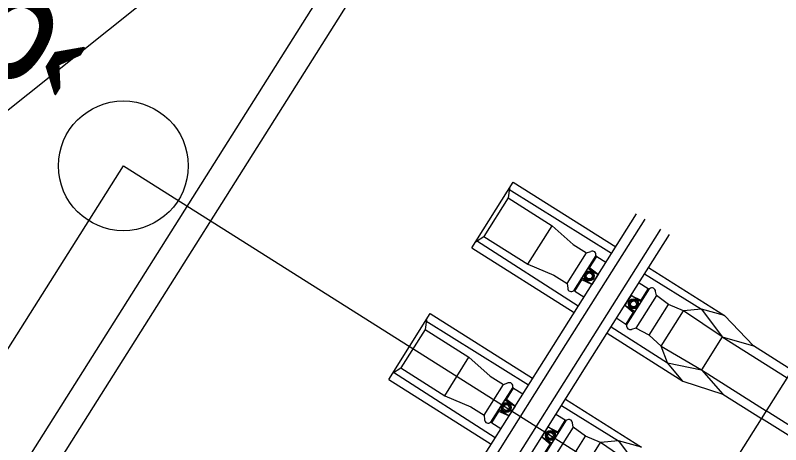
# Model space of a CAD drawing. Extents: x -746176 to -739709, y -1128407 to -1124482.
# Drawn here: x -743173.213 to -743170.262, y -1127091.92 to -1127090.265 of the extents above; entities that cross this region are included whole.
import ezdxf

# ---------------------------------------------------------------- set-up
doc = ezdxf.new("R2010")
doc.units = 0
for name, color, linetype in [('Vrstva 18', 7, 'Continuous'), ('Vrstva 36', 7, 'Continuous'), ('Vrstva 37', 7, 'Continuous'), ('Vrstva 38', 7, 'Continuous'), ('Vrstva 41', 7, 'Continuous')]:
    doc.layers.add(name, color=color, linetype=linetype)

msp = doc.modelspace()

# ---------------------------------------------------------------- linework, layer by layer
at = {"layer": 'Vrstva 18'}
msp.add_lwpolyline([(-743072.4868, -1126932.7514), (-743098.6471, -1126974.1456), (-743125.9402, -1127017.3839), (-743152.604, -1127059.6082), (-743175.0227, -1127095.1157), (-743199.1633, -1127133.3459), (-743215.971, -1127159.9412), (-743232.818, -1127186.5147), (-743247.4563, -1127209.8113), (-743254.52, -1127221.6389), (-743261.299, -1127233.6914), (-743264.1553, -1127239.1951), (-743264.862, -1127241.1083), (-743267.3367, -1127245.816), (-743268.2889, -1127247.1585), (-743271.7107, -1127253.7504), (-743281.1217, -1127274.1963), (-743291.9232, -1127301.4196), (-743296.7241, -1127315.2221), (-743301.1161, -1127329.1278), (-743306.7868, -1127349.5059)], dxfattribs=at)
at = {"layer": 'Vrstva 36'}
for points in [[(-743171.4836, -1127089.3084), (-743174.8584, -1127094.6542)], [(-743172.238, -1127089.83), (-743173.2655, -1127090.6514), (-743175.7053, -1127094.5163)]]:
    msp.add_lwpolyline(points, dxfattribs=at)
at = {"layer": 'Vrstva 37'}
for points in [[(-743175.3099, -1127094.8266), (-743172.7963, -1127090.8449)], [(-743172.7963, -1127090.8449), (-743168.3992, -1127093.6207)]]:
    msp.add_lwpolyline(points, dxfattribs=at)
msp.add_circle((-743172.7963, -1127090.8449), 0.25, dxfattribs=at)
at = {"layer": 'Vrstva 38'}
for p, q in [((-743171.4531, -1127091.1611), (-743171.293, -1127090.9074)), ((-743171.293, -1127090.9074), (-743170.8982, -1127091.1566)), ((-743171.3079, -1127090.9311), (-743171.3128, -1127090.9688)), ((-743171.3103, -1127090.9354), (-743170.9143, -1127091.182)), ((-743171.3128, -1127090.9688), (-743171.4062, -1127091.1168)), ((-743171.3128, -1127090.9688), (-743171.1437, -1127091.0756)), ((-743171.1384, -1127091.5371), (-743170.8181, -1127091.0297)), ((-743171.1054, -1127091.558), (-743170.7851, -1127091.0506)), ((-743171.2371, -1127091.2235), (-743171.1437, -1127091.0756)), ((-743171.1437, -1127091.0756), (-743171.0617, -1127091.148)), ((-743171.1437, -1127091.0756), (-743171.0617, -1127091.148)), ((-743171.0445, -1127091.5964), (-743170.7242, -1127091.0891)), ((-743171.0114, -1127091.6173), (-743170.6911, -1127091.1099)), ((-743171.4382, -1127091.1374), (-743171.4062, -1127091.1168)), ((-743171.4352, -1127091.1332), (-743171.0423, -1127091.3848)), ((-743171.4062, -1127091.1168), (-743171.2371, -1127091.2235)), ((-743171.4531, -1127091.1611), (-743171.0584, -1127091.4103)), ((-743171.0617, -1127091.148), (-743171.0103, -1127091.1802)), ((-743171.0617, -1127091.148), (-743171.0103, -1127091.1802)), ((-743171.0102, -1127091.1801), (-743170.9935, -1127091.1745)), ((-743171.0102, -1127091.1801), (-743170.9935, -1127091.1745)), ((-743170.9714, -1127091.1945), (-743170.936, -1127091.2164)), ((-743171.2371, -1127091.2235), (-743171.1364, -1127091.2664)), ((-743170.9991, -1127091.2381), (-743171.0054, -1127091.2389)), ((-743171.0054, -1127091.2389), (-743170.966, -1127091.2639)), ((-743170.966, -1127091.2639), (-743170.9991, -1127091.2381)), ((-743170.966, -1127091.2639), (-743170.9899, -1127091.3018)), ((-743170.7868, -1127091.2614), (-743170.5678, -1127091.3978)), ((-743170.7712, -1127091.2368), (-743170.4787, -1127091.4215)), ((-743171.1364, -1127091.2664), (-743171.0853, -1127091.299)), ((-743171.0282, -1127091.2842), (-743171.0294, -1127091.2769)), ((-743170.9899, -1127091.3018), (-743171.0294, -1127091.2769)), ((-743170.9899, -1127091.3018), (-743171.0282, -1127091.2842)), ((-743171.0853, -1127091.299), (-743171.0831, -1127091.3164)), ((-743170.8082, -1127091.2953), (-743170.7726, -1127091.3173)), ((-743171.0556, -1127091.3278), (-743171.0206, -1127091.3504)), ((-743170.839, -1127091.3441), (-743170.8629, -1127091.3821)), ((-743170.7995, -1127091.369), (-743170.839, -1127091.3441)), ((-743170.839, -1127091.3441), (-743170.8015, -1127091.3629)), ((-743170.7413, -1127091.3447), (-743170.7443, -1127091.3288)), ((-743170.6947, -1127091.3797), (-743170.7413, -1127091.3447)), ((-743170.8629, -1127091.3821), (-743170.8235, -1127091.407)), ((-743170.8629, -1127091.3821), (-743170.8306, -1127091.4091)), ((-743170.8015, -1127091.3629), (-743170.7995, -1127091.369)), ((-743170.7694, -1127091.4981), (-743170.6947, -1127091.3797)), ((-743170.6369, -1127091.4043), (-743170.6947, -1127091.3797)), ((-743170.8306, -1127091.4091), (-743170.8235, -1127091.407)), ((-743170.7224, -1127091.5396), (-743170.6369, -1127091.4043)), ((-743170.5678, -1127091.3978), (-743170.6369, -1127091.4043)), ((-743170.4874, -1127091.5046), (-743170.6369, -1127091.4043)), ((-743170.4787, -1127091.4215), (-743170.5678, -1127091.3978)), ((-743170.5678, -1127091.3978), (-743170.4874, -1127091.5046)), ((-743171.7734, -1127091.6684), (-743171.6132, -1127091.4147)), ((-743171.6282, -1127091.4384), (-743171.6331, -1127091.4761)), ((-743171.6132, -1127091.4147), (-743171.2185, -1127091.6639)), ((-743170.8944, -1127091.4319), (-743170.8593, -1127091.4546)), ((-743170.4787, -1127091.4215), (-743170.3673, -1127091.5391)), ((-743171.6305, -1127091.4427), (-743171.2345, -1127091.6893)), ((-743170.9158, -1127091.4658), (-743170.6985, -1127091.6049)), ((-743171.6331, -1127091.4761), (-743171.7265, -1127091.6241)), ((-743171.6331, -1127091.4761), (-743171.464, -1127091.5829)), ((-743170.9314, -1127091.4905), (-743170.6388, -1127091.6752)), ((-743170.821, -1127091.4711), (-743170.8367, -1127091.4752)), ((-743170.7694, -1127091.4981), (-743170.821, -1127091.4711)), ((-743170.4874, -1127091.5046), (-743170.5675, -1127091.6315)), ((-743170.4874, -1127091.5046), (-743170.3673, -1127091.5391)), ((-743170.4874, -1127091.5046), (-743170.2376, -1127091.6623)), ((-743171.4587, -1127092.0444), (-743171.1384, -1127091.537)), ((-743171.4256, -1127092.0653), (-743171.1054, -1127091.558)), ((-743170.6985, -1127091.6049), (-743170.7224, -1127091.5396)), ((-743170.2189, -1127091.6327), (-743170.3673, -1127091.5391)), ((-743171.5574, -1127091.7309), (-743171.464, -1127091.5829)), ((-743171.464, -1127091.5829), (-743171.382, -1127091.6553)), ((-743171.464, -1127091.5829), (-743171.382, -1127091.6553)), ((-743171.3648, -1127092.1037), (-743171.0445, -1127091.5964)), ((-743171.3317, -1127092.1246), (-743171.0114, -1127091.6173)), ((-743170.6388, -1127091.6752), (-743170.6985, -1127091.6049)), ((-743170.6985, -1127091.6049), (-743170.5675, -1127091.6315)), ((-743171.7584, -1127091.6447), (-743171.7265, -1127091.6241)), ((-743171.7554, -1127091.6405), (-743171.3626, -1127091.8921)), ((-743171.7265, -1127091.6241), (-743171.5574, -1127091.7309)), ((-743170.5675, -1127091.6315), (-743170.4847, -1127091.7251)), ((-743171.7734, -1127091.6684), (-743171.3786, -1127091.9176)), ((-743171.382, -1127091.6553), (-743171.3305, -1127091.6875)), ((-743171.382, -1127091.6553), (-743171.3305, -1127091.6875)), ((-743170.6388, -1127091.6752), (-743170.4847, -1127091.7251)), ((-743171.3305, -1127091.6874), (-743171.3138, -1127091.6819)), ((-743171.3305, -1127091.6874), (-743171.3138, -1127091.6819)), ((-743171.2917, -1127091.7018), (-743171.2563, -1127091.7237)), ((-743171.5574, -1127091.7309), (-743171.4567, -1127091.7737)), ((-743170.4847, -1127091.7251), (-743170.3364, -1127091.8188)), ((-743171.3193, -1127091.7454), (-743171.3257, -1127091.7463)), ((-743171.3257, -1127091.7463), (-743171.2862, -1127091.7712)), ((-743171.2862, -1127091.7712), (-743171.3193, -1127091.7454)), ((-743171.0915, -1127091.7441), (-743170.7989, -1127091.9288)), ((-743171.4567, -1127091.7737), (-743171.4055, -1127091.8063)), ((-743171.3485, -1127091.7916), (-743171.3497, -1127091.7842)), ((-743171.3102, -1127091.8092), (-743171.3497, -1127091.7842)), ((-743171.3102, -1127091.8092), (-743171.3485, -1127091.7916)), ((-743171.2862, -1127091.7712), (-743171.3102, -1127091.8092)), ((-743171.107, -1127091.7687), (-743170.888, -1127091.9051)), ((-743171.4055, -1127091.8063), (-743171.4034, -1127091.8238)), ((-743171.1284, -1127091.8026), (-743171.0929, -1127091.8246)), ((-743170.188, -1127091.9124), (-743170.3364, -1127091.8188)), ((-743171.3758, -1127091.8351), (-743171.3408, -1127091.8577)), ((-743171.1592, -1127091.8514), (-743171.1832, -1127091.8894)), ((-743171.1197, -1127091.8764), (-743171.1592, -1127091.8514)), ((-743171.1592, -1127091.8514), (-743171.1217, -1127091.8702)), ((-743171.0615, -1127091.8521), (-743171.0646, -1127091.8361)), ((-743171.015, -1127091.887), (-743171.0615, -1127091.8521)), ((-743171.1217, -1127091.8702), (-743171.1197, -1127091.8764)), ((-743171.1832, -1127091.8894), (-743171.1437, -1127091.9143)), ((-743171.1832, -1127091.8894), (-743171.1508, -1127091.9164)), ((-743171.0897, -1127092.0054), (-743171.015, -1127091.887)), ((-743171.0426, -1127092.0469), (-743170.9572, -1127091.9117)), ((-743170.9572, -1127091.9117), (-743171.015, -1127091.887)), ((-743170.888, -1127091.9051), (-743170.9572, -1127091.9117)), ((-743170.8077, -1127092.012), (-743170.9572, -1127091.9117)), ((-743170.7989, -1127091.9288), (-743170.888, -1127091.9051)), ((-743170.888, -1127091.9051), (-743170.8077, -1127092.012)), ((-743171.1508, -1127091.9164), (-743171.1437, -1127091.9143))]:
    msp.add_line(p, q, dxfattribs=at)
for points in [[(-743171.0853, -1127091.299), (-743171.0102, -1127091.1801)], [(-743170.9749, -1127091.1906), (-743171.0606, -1127091.3263)], [(-743170.999, -1127091.2382), (-743170.9714, -1127091.1945)], [(-743170.9714, -1127091.1945), (-743170.9749, -1127091.1906)], [(-743170.9714, -1127091.1945), (-743170.9749, -1127091.1906)], [(-743171.0556, -1127091.3278), (-743171.0281, -1127091.2843)], [(-743170.8561, -1127091.4587), (-743170.7675, -1127091.3185)], [(-743170.7726, -1127091.3173), (-743170.8015, -1127091.3629)], [(-743170.7726, -1127091.3173), (-743170.7675, -1127091.3185)], [(-743171.0556, -1127091.3278), (-743171.0606, -1127091.3263)], [(-743170.7413, -1127091.3447), (-743170.821, -1127091.4711)], [(-743170.8306, -1127091.4091), (-743170.8593, -1127091.4546)], [(-743170.8593, -1127091.4546), (-743170.8561, -1127091.4587)], [(-743170.7694, -1127091.4981), (-743170.7224, -1127091.5396), (-743170.5675, -1127091.6315), (-743170.3177, -1127091.7892)], [(-743171.4055, -1127091.8063), (-743171.3305, -1127091.6874)], [(-743171.2952, -1127091.6979), (-743171.3809, -1127091.8336)], [(-743171.3192, -1127091.7455), (-743171.2917, -1127091.7018)], [(-743171.2917, -1127091.7018), (-743171.2952, -1127091.6979)], [(-743171.2917, -1127091.7018), (-743171.2952, -1127091.6979)], [(-743171.3758, -1127091.8351), (-743171.3483, -1127091.7916)], [(-743169.8606, -1127092.0718), (-743169.9183, -1127092.0472), (-743170.0679, -1127091.9469), (-743170.3177, -1127091.7892)], [(-743171.0929, -1127091.8246), (-743171.1217, -1127091.8702)], [(-743171.0929, -1127091.8246), (-743171.0878, -1127091.8258)], [(-743171.3758, -1127091.8351), (-743171.3809, -1127091.8336)], [(-743171.1763, -1127091.966), (-743171.0878, -1127091.8258)], [(-743171.0615, -1127091.8521), (-743171.1413, -1127091.9784)], [(-743171.1508, -1127091.9164), (-743171.1796, -1127091.9619)]]:
    msp.add_lwpolyline(points, dxfattribs=at)
for centre, radius in [((-743171.0001, -1127091.2693), 0.0195), ((-743171.0001, -1127091.2693), 0.0155), ((-743171.0001, -1127091.2693), 0.0115), ((-743170.8294, -1127091.3771), 0.0195), ((-743170.8294, -1127091.3771), 0.0155), ((-743170.8294, -1127091.3771), 0.0115), ((-743171.3204, -1127091.7766), 0.0195), ((-743171.3204, -1127091.7766), 0.0155), ((-743171.3204, -1127091.7766), 0.0115), ((-743171.1497, -1127091.8844), 0.0195), ((-743171.1497, -1127091.8844), 0.0155), ((-743171.1497, -1127091.8844), 0.0115)]:
    msp.add_circle(centre, radius, dxfattribs=at)
for centre, radius, start, end in [((-743170.9881, -1127091.1871), 0.0137, 345.0759, 113.2979), ((-743170.9881, -1127091.1871), 0.0137, 345.0759, 113.2979), ((-743171.0695, -1127091.3159), 0.0137, 182.1748, 310.3968), ((-743170.7586, -1127091.3296), 0.0143, 3.2195, 128.7478), ((-743170.8421, -1127091.4619), 0.0143, 166.7249, 292.2532), ((-743171.3084, -1127091.6944), 0.0137, 345.0759, 113.2979), ((-743171.3084, -1127091.6944), 0.0137, 345.0759, 113.2979), ((-743171.3897, -1127091.8232), 0.0137, 182.1748, 310.3968), ((-743171.0789, -1127091.8369), 0.0143, 3.2195, 128.7478)]:
    msp.add_arc(centre, radius, start, end, dxfattribs=at)
at = {"layer": 'Vrstva 41'}
msp.add_lwpolyline([(-743169.5301, -1127090.5416), (-743178.7118, -1127105.0859)], dxfattribs=at)

# ---------------------------------------------------------------- texts
at = {"layer": 'Vrstva 37'}
msp.add_text('Š4', height=0.5, rotation=238, dxfattribs=at).set_placement((-743173.4167, -1127089.9507))

doc.saveas('drawing.dxf')
